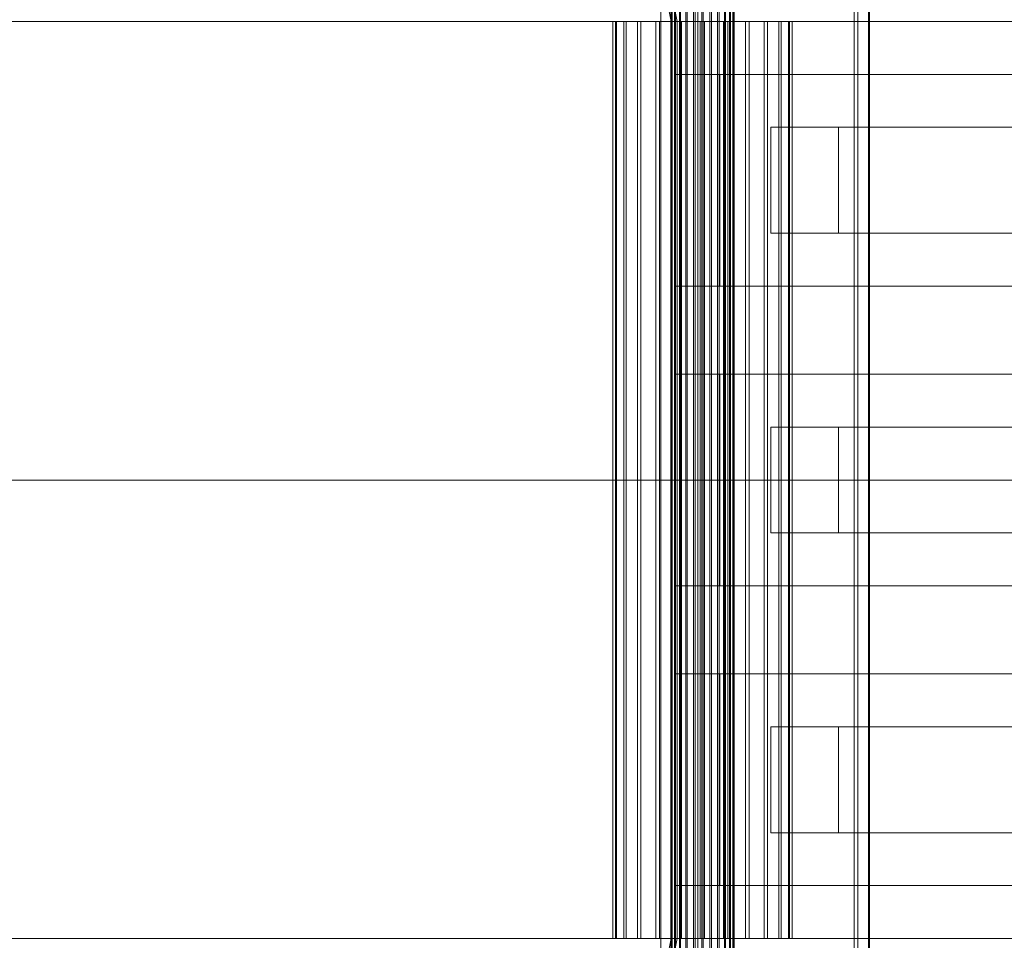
# Model space of a CAD drawing. Header units: millimetres. Extents: x -4395 to 65662, y -65530 to 6847.
# Tile 495 of 656: x 1730 to 2009, y -18130 to -17870. Entities that reach past the tile are written whole.
import ezdxf

# ---------------------------------------------------------------- set-up
doc = ezdxf.new("R2010")
doc.units = ezdxf.units.MM
doc.layers.add('superior_C01', color=7, linetype='Continuous', lineweight=0)
doc.layers.add('superior_tolva-C01', color=7, linetype='Continuous', lineweight=0)

msp = doc.modelspace()

# ---------------------------------------------------------------- linework, layer by layer
at = {"layer": 'superior_C01'}
for p, q in [((1966.267, -17450), (1966.267, -18550)), ((1970.267, -18550), (1970.267, -17450)), ((1918.497, -17575), (1918.497, -18425)), ((1921.884, -18425), (1921.884, -17575)), ((1967.232, -18425), (1967.232, -17575)), ((1970.619, -17575), (1970.619, -18425)), ((1895.052, -17771.702), (1914.367, -17870)), ((1916.05, -17870), (1896.736, -17771.702)), ((1914.222, -18148), (1914.222, -17852)), ((1914.472, -18148), (1914.472, -17852)), ((1914.585, -18148), (1914.585, -17852)), ((1915.318, -18148), (1915.318, -17852)), ((1915.537, -18148), (1915.537, -17852)), ((1916.702, -18148), (1916.702, -17852)), ((1917.012, -18148), (1917.012, -17852)), ((1918.531, -18148), (1918.531, -17852)), ((1918.911, -18148), (1918.911, -17852)), ((1920.679, -18148), (1920.679, -17852)), ((1921.102, -18148), (1921.102, -17852)), ((1923, -18148), (1923, -17852)), ((1923.439, -18148), (1923.439, -17852)), ((1925.337, -18148), (1925.337, -17852)), ((1925.76, -18148), (1925.76, -17852)), ((1927.528, -18148), (1927.528, -17852)), ((1927.908, -18148), (1927.908, -17852)), ((1929.427, -18148), (1929.427, -17852)), ((1929.736, -18148), (1929.736, -17852)), ((1930.902, -18148), (1930.902, -17852)), ((1931.121, -18148), (1931.121, -17852)), ((1931.854, -17852), (1931.854, -18148)), ((1931.967, -18148), (1931.967, -17852)), ((1932.217, -18148), (1932.217, -17852)), ((993.259, -17870), (1914.367, -17870)), ((1916.05, -17870), (994.943, -17870)), ((1898.532, -17870), (1897.827, -17870)), ((1897.827, -17870), (1898.852, -17870)), ((1897.827, -18130), (1897.827, -17870)), ((1900.92, -17870), (1898.532, -17870)), ((1898.532, -18130), (1898.532, -17870)), ((1898.852, -17870), (1901.538, -17870)), ((1898.852, -18130), (1898.852, -17870)), ((1904.827, -17870), (1900.92, -17870)), ((1900.92, -18130), (1900.92, -17870)), ((1901.538, -17870), (1905.701, -17870)), ((1901.538, -18130), (1901.538, -17870)), ((1909.988, -17870), (1904.827, -17870)), ((1904.827, -18130), (1904.827, -17870)), ((1905.701, -17870), (1911.059, -17870)), ((1905.701, -18130), (1905.701, -17870)), ((1916.05, -17870), (1909.988, -17870)), ((1909.988, -18130), (1909.988, -17870)), ((1911.059, -17870), (1917.245, -17870)), ((1911.059, -18130), (1911.059, -17870)), ((1914.367, -17870), (1914.367, -18000)), ((1914.367, -17870), (2854.991, -17870)), ((1916.05, -18000), (1916.05, -17870)), ((2856.675, -17870), (1916.05, -17870)), ((1922.601, -17870), (1916.05, -17870)), ((1916.05, -18130), (1916.05, -17870)), ((1917.245, -17870), (1923.838, -17870)), ((1917.245, -18130), (1917.245, -17870)), ((1929.194, -17870), (1922.601, -17870)), ((1922.601, -18130), (1922.601, -17870)), ((1923.838, -17870), (1930.389, -17870)), ((1923.838, -18130), (1923.838, -17870)), ((1935.38, -17870), (1929.194, -17870)), ((1929.194, -18130), (1929.194, -17870)), ((1930.389, -17870), (1936.451, -17870)), ((1930.389, -18130), (1930.389, -17870)), ((1940.737, -17870), (1935.38, -17870)), ((1935.38, -18130), (1935.38, -17870)), ((1936.451, -17870), (1941.612, -17870)), ((1936.451, -18130), (1936.451, -17870)), ((1944.901, -17870), (1940.737, -17870)), ((1940.737, -18130), (1940.737, -17870)), ((1941.612, -17870), (1945.519, -17870)), ((1941.612, -18130), (1941.612, -17870)), ((1947.587, -17870), (1944.901, -17870)), ((1944.901, -18130), (1944.901, -17870)), ((1945.519, -17870), (1947.907, -17870)), ((1945.519, -18130), (1945.519, -17870)), ((1948.612, -17870), (1947.587, -17870)), ((1947.587, -17870), (1947.587, -18130)), ((1947.907, -17870), (1948.612, -17870)), ((1947.907, -18130), (1947.907, -17870)), ((1948.612, -18130), (1948.612, -17870)), ((2232.213, -17885), (1915.472, -17885)), ((1915.472, -17885), (1915.472, -17945)), ((1917.166, -17885), (1915.472, -17885)), ((2233.907, -17885), (1917.166, -17885)), ((1917.166, -17885), (1917.166, -17945)), ((1921.117, -17885), (1917.166, -17885)), ((2237.858, -17885), (1921.117, -17885)), ((1921.117, -17885), (1921.117, -17945)), ((1928.174, -17885), (1921.117, -17885)), ((1928.174, -17945), (1928.174, -17885)), ((1928.174, -17885), (2244.915, -17885)), ((1961.758, -17900), (1942.571, -17900)), ((1942.571, -17900), (1942.571, -17930)), ((2060.214, -17900), (1942.571, -17900)), ((1961.758, -17930), (1961.758, -17900)), ((1961.758, -17900), (2079.401, -17900)), ((1942.571, -17930), (1961.758, -17930)), ((1942.571, -17930), (2060.214, -17930)), ((2079.401, -17930), (1961.758, -17930)), ((1915.472, -17945), (2232.213, -17945)), ((1915.472, -17945), (1917.166, -17945)), ((1917.166, -17945), (2233.907, -17945)), ((1917.166, -17945), (1921.117, -17945)), ((1921.117, -17945), (2237.858, -17945)), ((1921.117, -17945), (1928.174, -17945)), ((2244.915, -17945), (1928.174, -17945)), ((2232.213, -17970), (1915.472, -17970)), ((1915.472, -17970), (1915.472, -18030)), ((1917.166, -17970), (1915.472, -17970)), ((2233.907, -17970), (1917.166, -17970)), ((1917.166, -17970), (1917.166, -18030)), ((1921.117, -17970), (1917.166, -17970)), ((2237.858, -17970), (1921.117, -17970)), ((1921.117, -17970), (1921.117, -18030)), ((1928.174, -17970), (1921.117, -17970)), ((1928.174, -18030), (1928.174, -17970)), ((1928.174, -17970), (2244.915, -17970)), ((1961.758, -17985), (1942.571, -17985)), ((1942.571, -17985), (1942.571, -18015)), ((2060.214, -17985), (1942.571, -17985)), ((1961.758, -18015), (1961.758, -17985)), ((1961.758, -17985), (2079.401, -17985)), ((993.259, -18000), (1914.367, -18000)), ((1916.05, -18000), (994.943, -18000)), ((1914.367, -18000), (1914.367, -18130)), ((1914.367, -18000), (2854.991, -18000)), ((1916.05, -18130), (1916.05, -18000)), ((2856.675, -18000), (1916.05, -18000)), ((1942.571, -18015), (1961.758, -18015)), ((1942.571, -18015), (2060.214, -18015)), ((2079.401, -18015), (1961.758, -18015)), ((1915.472, -18030), (2232.213, -18030)), ((1915.472, -18030), (1917.166, -18030)), ((1917.166, -18030), (2233.907, -18030)), ((1917.166, -18030), (1921.117, -18030)), ((1921.117, -18030), (2237.858, -18030)), ((1921.117, -18030), (1928.174, -18030)), ((2244.915, -18030), (1928.174, -18030)), ((2232.213, -18055), (1915.472, -18055)), ((1915.472, -18055), (1915.472, -18115)), ((1917.166, -18055), (1915.472, -18055)), ((2233.907, -18055), (1917.166, -18055)), ((1917.166, -18055), (1917.166, -18115)), ((1921.117, -18055), (1917.166, -18055)), ((2237.858, -18055), (1921.117, -18055)), ((1921.117, -18055), (1921.117, -18115)), ((1928.174, -18055), (1921.117, -18055)), ((1928.174, -18115), (1928.174, -18055)), ((1928.174, -18055), (2244.915, -18055)), ((1961.758, -18070), (1942.571, -18070)), ((1942.571, -18070), (1942.571, -18100)), ((2060.214, -18070), (1942.571, -18070)), ((1961.758, -18100), (1961.758, -18070)), ((1961.758, -18070), (2079.401, -18070)), ((1942.571, -18100), (1961.758, -18100)), ((1942.571, -18100), (2060.214, -18100)), ((2079.401, -18100), (1961.758, -18100)), ((1915.472, -18115), (2232.213, -18115)), ((1915.472, -18115), (1917.166, -18115)), ((1917.166, -18115), (2233.907, -18115)), ((1917.166, -18115), (1921.117, -18115)), ((1921.117, -18115), (2237.858, -18115)), ((1921.117, -18115), (1928.174, -18115)), ((2244.915, -18115), (1928.174, -18115)), ((993.259, -18130), (1914.367, -18130)), ((1916.05, -18130), (994.943, -18130)), ((1914.367, -18130), (1895.052, -18228.298)), ((1896.736, -18228.298), (1916.05, -18130)), ((1898.852, -18130), (1897.827, -18130)), ((1897.827, -18130), (1898.532, -18130)), ((1898.532, -18130), (1900.92, -18130)), ((1901.538, -18130), (1898.852, -18130)), ((1900.92, -18130), (1904.827, -18130)), ((1905.701, -18130), (1901.538, -18130)), ((1904.827, -18130), (1909.988, -18130)), ((1911.059, -18130), (1905.701, -18130)), ((1909.988, -18130), (1916.05, -18130)), ((1917.245, -18130), (1911.059, -18130)), ((1914.367, -18130), (2854.991, -18130)), ((2856.675, -18130), (1916.05, -18130)), ((1916.05, -18130), (1922.601, -18130)), ((1923.838, -18130), (1917.245, -18130)), ((1922.601, -18130), (1929.194, -18130)), ((1930.389, -18130), (1923.838, -18130)), ((1929.194, -18130), (1935.38, -18130)), ((1936.451, -18130), (1930.389, -18130)), ((1935.38, -18130), (1940.737, -18130)), ((1941.612, -18130), (1936.451, -18130)), ((1940.737, -18130), (1944.901, -18130)), ((1945.519, -18130), (1941.612, -18130)), ((1944.901, -18130), (1947.587, -18130)), ((1947.907, -18130), (1945.519, -18130)), ((1947.587, -18130), (1948.612, -18130)), ((1948.612, -18130), (1947.907, -18130))]:
    msp.add_line(p, q, dxfattribs=at)
at = {"layer": 'superior_tolva-C01'}
for p, q in [((1911.451, -17775), (1911.451, -18225)), ((1914.451, -17775), (1914.451, -18225)), ((1915.29, -18225), (1915.29, -17775))]:
    msp.add_line(p, q, dxfattribs=at)

doc.saveas('drawing.dxf')
